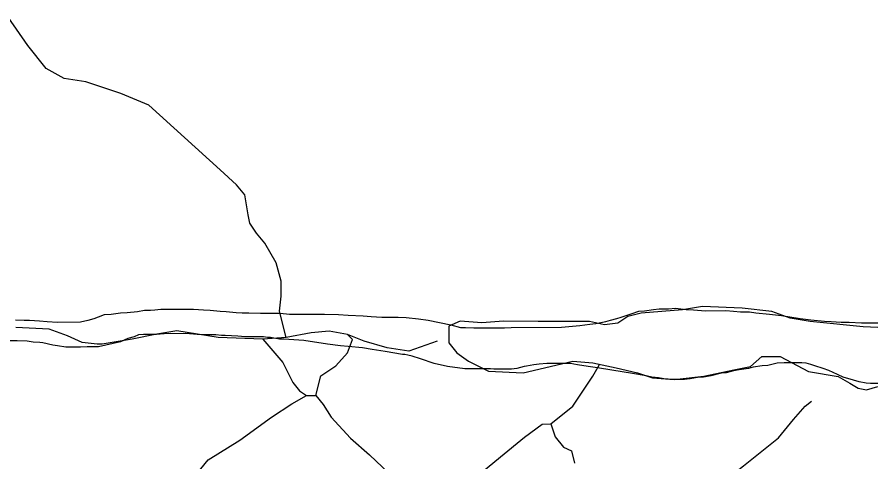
# Model space of a CAD drawing. Extents: x 3148686 to 3186545, y 916144 to 941516.
# Drawn here: x 3177909 to 3179900, y 929026 to 930062 of the extents above; entities that cross this region are included whole.
import ezdxf

# ---------------------------------------------------------------- set-up
doc = ezdxf.new("R2010")
doc.units = 0
doc.layers.add('V-SITE-VEGE', color=7, linetype='Continuous')
doc.layers.add('V-TOPO-SHOR', color=7, linetype='Continuous')

msp = doc.modelspace()

# ---------------------------------------------------------------- linework, layer by layer
at = {"layer": 'V-SITE-VEGE'}
for points in [[(3177905.2, 929356.7), (3177925.4, 929355.7), (3177937.6, 929355.7), (3177960.9, 929354.7), (3177979.1, 929352.7), (3178003.5, 929351.7), (3178057.2, 929351.8), (3178067.3, 929354.8), (3178074.4, 929355.8), (3178088.6, 929359.9), (3178098.7, 929364), (3178112.9, 929369), (3178128.1, 929370.1), (3178150.4, 929373.1), (3178165.6, 929374.1), (3178189.9, 929376.2), (3178206.1, 929379.2), (3178220.3, 929379.2), (3178230.4, 929380.3), (3178244.6, 929381.3), (3178320.6, 929381.3), (3178343.9, 929380.3), (3178359.1, 929379.3), (3178382.4, 929377.3), (3178396.6, 929376.3), (3178419.9, 929374.3), (3178434.1, 929373.3), (3178449.3, 929373.3), (3178476.6, 929372.3), (3178522.2, 929372.4), (3178544.5, 929370.4), (3178625.6, 929370.4), (3178659, 929369.4), (3178681.3, 929367.4), (3178715.8, 929366.4), (3178735, 929364.4), (3178759.4, 929363.4), (3178797.9, 929363.4), (3178816.1, 929362.4), (3178845.5, 929359.4), (3178867.8, 929356.4), (3178920.5, 929345.3), (3178942.8, 929339.2), (3178954.9, 929339.2)], [(3178954.9, 929339.2), (3178974.2, 929338.2), (3179046.1, 929338.3), (3179061.3, 929339.3), (3179178.9, 929339.4), (3179204.2, 929342.4), (3179221.4, 929343.5), (3179244.7, 929346.5), (3179258.9, 929348.6), (3179282.2, 929352.6), (3179293.4, 929355.7), (3179307.6, 929359.7), (3179317.7, 929362.8), (3179329.8, 929366.9), (3179341, 929370.9), (3179359.2, 929377), (3179372.4, 929378), (3179393.7, 929381.1), (3179406.8, 929382.1), (3179428.1, 929382.1), (3179444.3, 929384.2), (3179469.7, 929381.1), (3179486.9, 929380.1), (3179514.3, 929378.1), (3179561.9, 929378.2), (3179580.1, 929377.2), (3179596.3, 929375.2), (3179617.6, 929375.2), (3179631.8, 929373.2), (3179664.2, 929370.1), (3179691.6, 929367.1), (3179735.2, 929360.1), (3179760.5, 929357), (3179791.9, 929354), (3179808.1, 929353), (3179831.4, 929351), (3179849.7, 929351), (3179878.1, 929350), (3179945.9, 929350.1)], [(3178441.2, 929317.6), (3178424, 929318.6), (3178394.6, 929320.6), (3178385.5, 929320.6), (3178372.3, 929321.6), (3178343.9, 929321.6), (3178328.7, 929322.6), (3178302.4, 929324.6), (3178251.7, 929324.5), (3178234.5, 929322.5), (3178204.1, 929322.5), (3178191.9, 929321.5), (3178181.8, 929317.4), (3178167.6, 929313.3), (3178150.4, 929305.2), (3178098.7, 929294), (3178072.4, 929294), (3178057.2, 929293), (3178022.7, 929293), (3178003.5, 929296), (3177992.3, 929298), (3177969, 929303.1), (3177961.9, 929304.1), (3177946.7, 929305.1), (3177932.6, 929307.1), (3177909.2, 929308.1), (3177893, 929308.1)], [(3179916.7, 929208.2), (3179899.4, 929208.2), (3179889.3, 929209.2), (3179873.1, 929212.2), (3179859.9, 929216.3), (3179835.6, 929223.3), (3179822.4, 929229.4), (3179802.1, 929238.5), (3179789, 929243.6), (3179769.7, 929249.6), (3179760.6, 929252.7), (3179749.4, 929255.7), (3179739.3, 929256.7), (3179697.8, 929256.7), (3179681.5, 929255.6), (3179660.3, 929250.6), (3179647.1, 929249.5), (3179625.8, 929246.5), (3179614.7, 929243.4), (3179593.4, 929240.4), (3179580.2, 929238.3), (3179563, 929233.3), (3179551.9, 929232.2), (3179527.5, 929226.1), (3179510.3, 929223.1), (3179496.1, 929222.1), (3179478.9, 929219), (3179465.7, 929218), (3179437.4, 929218), (3179417.1, 929219), (3179404.9, 929222), (3179389.7, 929223), (3179376.6, 929226), (3179344.1, 929232.1), (3179296.5, 929239.2), (3179263.1, 929245.2), (3179240.8, 929248.2), (3179216.4, 929252.3), (3179207.3, 929253.3), (3179200.2, 929255.3), (3179144.5, 929255.3), (3179126.3, 929253.2), (3179114.1, 929252.2), (3179096.9, 929249.1), (3179091.8, 929248.1), (3179074.6, 929243.1), (3179062.4, 929242), (3179020.9, 929242), (3179012.8, 929243), (3178953, 929243), (3178912.5, 929248), (3178882, 929255.1), (3178849.6, 929266.2), (3178830.4, 929272.3), (3178820.2, 929274.3), (3178813.1, 929276.3), (3178808.1, 929276.3), (3178767.5, 929283.4), (3178737.1, 929287.4), (3178714.8, 929291.4), (3178681.4, 929294.5), (3178663.1, 929296.5), (3178632.7, 929300.5), (3178578, 929308.6), (3178531.4, 929311.6), (3178521.3, 929311.6), (3178504, 929314.6), (3178500, 929315.6), (3178492.9, 929315.6), (3178483.8, 929317.6), (3178441.2, 929317.6)]]:
    msp.add_lwpolyline(points, dxfattribs=at)
at = {"layer": 'V-TOPO-SHOR'}
for points in [[(3178536.6, 929315.3), (3178521.2, 929377.1), (3178525.1, 929411.9), (3178525.2, 929446.7), (3178513.6, 929489.3), (3178486.6, 929535.7), (3178467.3, 929558.9), (3178451.8, 929582.2), (3178448, 929601.5), (3178444.2, 929624.7), (3178440.3, 929647.9), (3178421, 929671.1), (3178382.4, 929706), (3178216.3, 929856.9), (3178150.6, 929884.1), (3178069.4, 929911.2), (3178019.1, 929919), (3177976.6, 929942.3), (3177934.1, 929996.4), (3177887.8, 930062.2)], [(3179967.4, 929337), (3179882.3, 929340.9), (3179758.6, 929352.6), (3179712.2, 929360.4), (3179669.7, 929375.9), (3179600.1, 929383.7), (3179507.3, 929387.7), (3179460.9, 929380), (3179364.2, 929372.4), (3179333.2, 929364.7), (3179310, 929349.3), (3179279.1, 929345.4), (3179244.3, 929353.2), (3179201.8, 929353.2), (3179174.7, 929353.3), (3179124.4, 929353.3), (3179043.2, 929353.4), (3178992.9, 929349.6), (3178942.7, 929353.5), (3178915.6, 929341.9), (3178915.6, 929303.3), (3178934.9, 929280), (3178961.9, 929260.7), (3179008.3, 929237.4), (3179089.5, 929233.5), (3179205.5, 929260.4), (3179251.9, 929256.5), (3179306, 929244.9), (3179356.3, 929233.2), (3179391.1, 929221.6), (3179441.3, 929217.6), (3179511, 929225.3), (3179580.6, 929240.7), (3179619.3, 929248.4), (3179646.3, 929271.6), (3179688.9, 929271.5), (3179754.6, 929236.6), (3179824.2, 929225), (3179851.2, 929209.5), (3179870.5, 929197.9), (3179889.9, 929194), (3179916.9, 929201.7)], [(3178888.5, 929307.2), (3178822.7, 929284), (3178772.5, 929291.8), (3178718.4, 929307.3), (3178679.7, 929322.8), (3178637.2, 929330.6), (3178594.6, 929326.8), (3178536.6, 929315.3), (3178482.5, 929311.5), (3178378.1, 929315.4), (3178281.4, 929331), (3178235, 929323.3), (3178177, 929311.8), (3178107.4, 929300.2), (3178095.8, 929300.3), (3178061, 929304.2), (3178026.2, 929319.7), (3177983.7, 929335.2), (3177906.4, 929339.1)], [(3178482.5, 929311.5), (3178528.8, 929257.3), (3178552, 929210.8), (3178567.4, 929191.5), (3178583.7, 929180.8)], [(3178605.6, 929180.2), (3178617.7, 929226.2), (3178652.6, 929249.4), (3178679.7, 929280.3), (3178691.3, 929311.2), (3178679.7, 929322.8)], [(3179153.9, 929114.8), (3179205.4, 929156), (3179228.6, 929190.8), (3179251.9, 929225.6), (3179267.4, 929252.6)], [(3178327.2, 928997.4), (3178354.9, 929030.7), (3178428.5, 929076.3), (3178502.2, 929130.4), (3178549.9, 929160.8), (3178583.7, 929180.8), (3178605.6, 929180.2), (3178622.8, 929159.2), (3178641.8, 929129.8), (3178686.3, 929081), (3178730.7, 929041.9), (3178776.3, 928999.6)], [(3179188.7, 928996.7), (3179220.6, 928927.9), (3179263.1, 928889.2), (3179297.9, 928873.7), (3179344.3, 928873.6), (3179379.1, 928881.3), (3179417.8, 928885.1), (3179530, 928962.3), (3179568.7, 928989.4), (3179603.5, 929016.4), (3179684.8, 929082), (3179719.7, 929124.5), (3179746.8, 929155.5), (3179762.2, 929167)], [(3178979.3, 928990.4), (3179036.3, 929037.3), (3179092.5, 929083.7), (3179133.7, 929114), (3179153.9, 929114.8), (3179164.2, 929084), (3179183.8, 929059.8), (3179202.2, 929051.3), (3179208.8, 929022.8)]]:
    msp.add_lwpolyline(points, dxfattribs=at)

doc.saveas('drawing.dxf')
